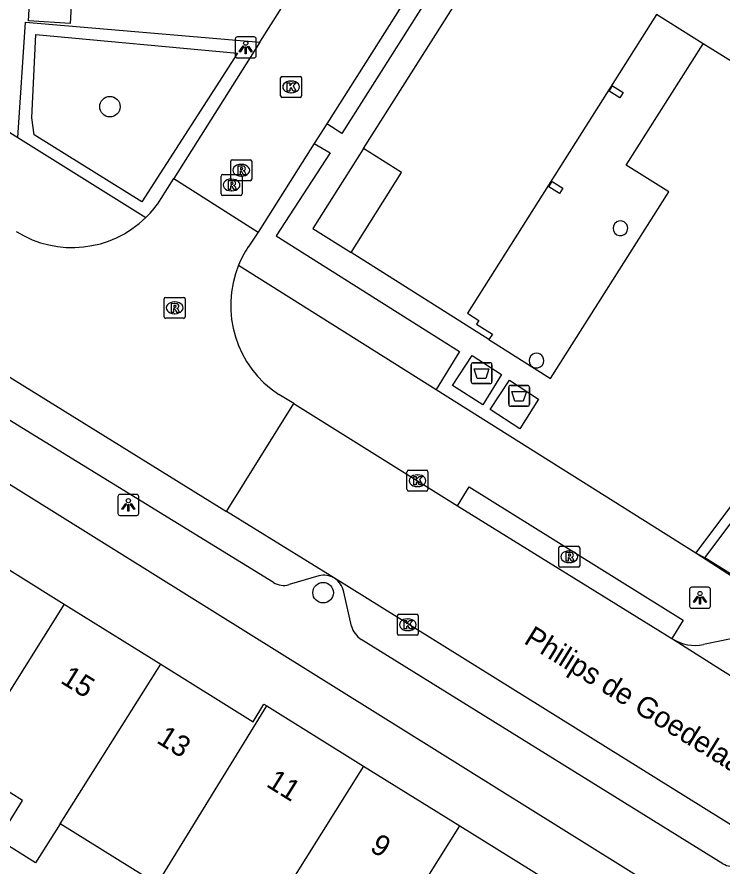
# Model space of a CAD drawing. Extents: x 160107 to 160928, y 382056 to 382918.
# Drawn here: x 160600.53 to 160634.2, y 382476.79 to 382517.33 of the extents above; entities that cross this region are included whole.
import ezdxf

# ---------------------------------------------------------------- set-up
doc = ezdxf.new("R2010")
doc.units = 0
for name, color, linetype in [('IMGEO_Afval_apart_plaats', 7, 'Continuous'), ('IMGEO_Boom', 7, 'Continuous'), ('IMGEO_Groenvoorziening', 7, 'Continuous'), ('IMGEO_Haag', 7, 'Continuous'), ('IMGEO_Kolk', 7, 'Continuous'), ('IMGEO_Lichtpunt', 7, 'Continuous'), ('IMGEO_Openbare_ruimte_label', 7, 'Continuous'), ('IMGEO_Pand', 7, 'Continuous'), ('IMGEO_Pand_nummerreeks', 7, 'Continuous'), ('IMGEO_Pand_overbouw', 7, 'Continuous'), ('IMGEO_Rijbaan_lokaal_open', 7, 'Continuous'), ('IMGEO_Rioolput', 7, 'Continuous'), ('IMGEO_Voetpad_gesloten', 7, 'Continuous'), ('IMGEO_Voetpad_open', 7, 'Continuous')]:
    doc.layers.add(name, color=color, linetype=linetype)

msp = doc.modelspace()

# ---------------------------------------------------------------- linework, layer by layer
at = {"layer": 'IMGEO_Afval_apart_plaats'}
for p, q in [((160622.194, 382499.944), (160622.194, 382500.744)), ((160622.194, 382500.744), (160622.194, 382499.944)), ((160622.294, 382500.844), (160623.084, 382500.844)), ((160623.084, 382500.844), (160622.294, 382500.844)), ((160623.184, 382500.744), (160623.184, 382499.944)), ((160623.184, 382499.944), (160623.184, 382500.744)), ((160623.084, 382499.844), (160622.294, 382499.844)), ((160622.294, 382499.844), (160623.084, 382499.844)), ((160623.982, 382498.863), (160623.982, 382499.663)), ((160623.982, 382499.663), (160623.982, 382498.863)), ((160624.082, 382499.763), (160624.872, 382499.763)), ((160624.872, 382499.763), (160624.082, 382499.763)), ((160624.972, 382499.663), (160624.972, 382498.863)), ((160624.972, 382498.863), (160624.972, 382499.663)), ((160624.872, 382498.763), (160624.082, 382498.763)), ((160624.082, 382498.763), (160624.872, 382498.763))]:
    msp.add_line(p, q, dxfattribs=at)
for points in [[(160622.337, 382500.558), (160623.041, 382500.558), (160622.892, 382500.088), (160622.486, 382500.088), (160622.337, 382500.558)], [(160624.125, 382499.477), (160624.829, 382499.477), (160624.68, 382499.007), (160624.274, 382499.007), (160624.125, 382499.477)]]:
    msp.add_lwpolyline(points, dxfattribs=at)
for centre, start, end in [((160622.294, 382500.744), 90, 180), ((160622.294, 382500.744), 90, 180), ((160623.084, 382500.744), 0, 90), ((160623.084, 382500.744), 360, 90), ((160622.294, 382499.944), 180, 270), ((160622.294, 382499.944), 180, 270), ((160623.084, 382499.944), 270, 0), ((160623.084, 382499.944), 270, 0), ((160624.082, 382499.663), 90, 180), ((160624.082, 382499.663), 90, 180), ((160624.872, 382499.663), 0, 90), ((160624.872, 382499.663), 360, 90), ((160624.082, 382498.863), 180, 270), ((160624.082, 382498.863), 180, 270), ((160624.872, 382498.863), 270, 0), ((160624.872, 382498.863), 270, 0)]:
    msp.add_arc(centre, 0.1, start, end, dxfattribs=at)
at = {"layer": 'IMGEO_Boom'}
for centre in [(160604.963, 382513.056), (160615.13, 382489.872)]:
    msp.add_circle(centre, 0.489, dxfattribs=at)
at = {"layer": 'IMGEO_Groenvoorziening'}
for points in [[(160621.753, 382522.421), (160622.486, 382521.975), (160616.017, 382511.774), (160615.304, 382512.24)], [(160614.712, 382511.306), (160615.463, 382510.851), (160612.895, 382506.892), (160621.64, 382501.381), (160620.525, 382499.569)]]:
    msp.add_lwpolyline(points, dxfattribs=at)
at = {"layer": 'IMGEO_Haag'}
for points in [[(160600.569, 382511.579), (160600.937, 382517.084), (160612.115, 382516.132)], [(160606.488, 382508.518), (160601.346, 382511.706), (160601.235, 382512.516), (160601.432, 382516.495), (160611.05, 382515.602), (160606.488, 382508.518)]]:
    msp.add_lwpolyline(points, dxfattribs=at)
at = {"layer": 'IMGEO_Kolk'}
for p, q in [((160613.103, 382513.574), (160613.103, 382514.426)), ((160613.178, 382514.5), (160614.03, 382514.5)), ((160614.104, 382514.426), (160614.104, 382513.574)), ((160613.591, 382514.28), (160613.616, 382514.28)), ((160613.614, 382513.72), (160613.589, 382513.72)), ((160614.03, 382513.5), (160613.178, 382513.5)), ((160619.132, 382494.789), (160619.132, 382495.641)), ((160619.207, 382495.715), (160620.059, 382495.715)), ((160619.62, 382495.495), (160619.645, 382495.495)), ((160620.133, 382495.641), (160620.133, 382494.789)), ((160620.059, 382494.715), (160619.207, 382494.715)), ((160619.643, 382494.935), (160619.618, 382494.935)), ((160618.671, 382487.917), (160618.671, 382488.769)), ((160618.746, 382488.843), (160619.598, 382488.843)), ((160619.159, 382488.623), (160619.184, 382488.623)), ((160619.672, 382488.769), (160619.672, 382487.917)), ((160619.598, 382487.843), (160618.746, 382487.843)), ((160619.182, 382488.063), (160619.157, 382488.063))]:
    msp.add_line(p, q, dxfattribs=at)
for points in [[(160613.103, 382513.574), (160613.103, 382514.426)], [(160613.178, 382514.5), (160614.03, 382514.5)], [(160614.104, 382514.426), (160614.104, 382513.574)], [(160613.424, 382514.2), (160613.547, 382514.2), (160613.547, 382514.049), (160613.677, 382514.2), (160613.841, 382514.2), (160613.695, 382514.049), (160613.848, 382513.8), (160613.696, 382513.8), (160613.611, 382513.964), (160613.547, 382513.897), (160613.547, 382513.8), (160613.424, 382513.8), (160613.424, 382514.2)], [(160614.03, 382513.5), (160613.178, 382513.5)], [(160619.132, 382494.789), (160619.132, 382495.641)], [(160619.207, 382495.715), (160620.059, 382495.715)], [(160619.453, 382495.415), (160619.576, 382495.415), (160619.576, 382495.264), (160619.706, 382495.415), (160619.87, 382495.415), (160619.724, 382495.264), (160619.877, 382495.015), (160619.725, 382495.015), (160619.64, 382495.179), (160619.576, 382495.112), (160619.576, 382495.015), (160619.453, 382495.015), (160619.453, 382495.415)], [(160620.133, 382495.641), (160620.133, 382494.789)], [(160620.059, 382494.715), (160619.207, 382494.715)], [(160618.671, 382487.917), (160618.671, 382488.769)], [(160618.746, 382488.843), (160619.598, 382488.843)], [(160618.992, 382488.543), (160619.115, 382488.543), (160619.115, 382488.392), (160619.245, 382488.543), (160619.409, 382488.543), (160619.263, 382488.392), (160619.416, 382488.143), (160619.264, 382488.143), (160619.179, 382488.307), (160619.115, 382488.24), (160619.115, 382488.143), (160618.992, 382488.143), (160618.992, 382488.543)], [(160619.672, 382488.769), (160619.672, 382487.917)], [(160619.598, 382487.843), (160618.746, 382487.843)]]:
    msp.add_lwpolyline(points, dxfattribs=at)
for centre, start, end in [((160613.18, 382514.424), 91.552, 178.448), ((160613.18, 382514.424), 91.552, 178.448), ((160614.028, 382514.424), 1.552, 88.448), ((160614.028, 382514.424), 1.552, 88.448), ((160613.18, 382513.576), 181.552, 268.448), ((160613.18, 382513.576), 181.552, 268.448), ((160614.028, 382513.576), 271.552, 358.448), ((160614.028, 382513.576), 271.552, 358.448), ((160619.209, 382495.639), 91.552, 178.448), ((160619.209, 382495.639), 91.552, 178.448), ((160620.057, 382495.639), 1.552, 88.448), ((160620.057, 382495.639), 1.552, 88.448), ((160619.209, 382494.791), 181.552, 268.448), ((160619.209, 382494.791), 181.552, 268.448), ((160620.057, 382494.791), 271.552, 358.448), ((160620.057, 382494.791), 271.552, 358.448), ((160618.748, 382488.767), 91.552, 178.448), ((160618.748, 382488.767), 91.552, 178.448), ((160619.596, 382488.767), 1.552, 88.448), ((160619.596, 382488.767), 1.552, 88.448), ((160618.748, 382487.919), 181.552, 268.448), ((160618.748, 382487.919), 181.552, 268.448), ((160619.596, 382487.919), 271.552, 358.448), ((160619.596, 382487.919), 271.552, 358.448)]:
    msp.add_arc(centre, 0.0765, start, end, dxfattribs=at)
for centre, major_axis, ratio, start_param, end_param in [((160613.59, 382514), (-0.387, 0.002), 0.722429, 4.712389, 7.853982), ((160613.615, 382514), (-0.39, 0.002), 0.717154, 1.570796, 4.712389), ((160619.619, 382495.215), (-0.387, 0.002), 0.722429, 4.712389, 7.853982), ((160619.644, 382495.215), (-0.39, 0.002), 0.717154, 1.570796, 4.712389), ((160619.158, 382488.343), (-0.387, 0.002), 0.722429, 4.712389, 7.853982), ((160619.183, 382488.343), (-0.39, 0.002), 0.717154, 1.570796, 4.712389)]:
    msp.add_ellipse(centre, major_axis=major_axis, ratio=ratio, start_param=start_param, end_param=end_param, dxfattribs=at)
at = {"layer": 'IMGEO_Lichtpunt'}
for p, q in [((160610.942, 382516.287), (160610.942, 382515.48)), ((160610.942, 382516.287), (160610.942, 382515.48)), ((160611.844, 382516.382), (160611.036, 382516.382)), ((160611.844, 382516.382), (160611.036, 382516.382)), ((160611.938, 382515.48), (160611.938, 382516.287)), ((160611.938, 382515.48), (160611.938, 382516.287)), ((160611.036, 382515.386), (160611.844, 382515.386)), ((160611.036, 382515.386), (160611.844, 382515.386)), ((160606.246, 382494.558), (160605.438, 382494.558)), ((160606.246, 382494.558), (160605.438, 382494.558)), ((160605.344, 382494.463), (160605.344, 382493.656)), ((160605.344, 382494.463), (160605.344, 382493.656)), ((160606.34, 382493.656), (160606.34, 382494.463)), ((160606.34, 382493.656), (160606.34, 382494.463)), ((160605.438, 382493.562), (160606.246, 382493.562)), ((160605.438, 382493.562), (160606.246, 382493.562)), ((160633.51, 382490.13), (160632.702, 382490.13)), ((160633.51, 382490.13), (160632.702, 382490.13)), ((160632.608, 382490.035), (160632.608, 382489.228)), ((160632.608, 382490.035), (160632.608, 382489.228)), ((160633.604, 382489.228), (160633.604, 382490.035)), ((160633.604, 382489.228), (160633.604, 382490.035)), ((160632.702, 382489.134), (160633.51, 382489.134)), ((160632.702, 382489.134), (160633.51, 382489.134))]:
    msp.add_line(p, q, dxfattribs=at)
for points in [[(160611.316, 382515.951), (160611.355, 382515.923), (160611.167, 382515.661), (160611.129, 382515.688), (160611.316, 382515.951)], [(160611.418, 382515.903), (160611.465, 382515.903), (160611.465, 382515.581), (160611.418, 382515.581), (160611.418, 382515.903)], [(160611.528, 382515.923), (160611.566, 382515.95), (160611.753, 382515.688), (160611.714, 382515.66), (160611.528, 382515.923)], [(160605.718, 382494.127), (160605.757, 382494.099), (160605.569, 382493.837), (160605.531, 382493.864), (160605.718, 382494.127)], [(160605.82, 382494.079), (160605.867, 382494.079), (160605.867, 382493.757), (160605.82, 382493.757), (160605.82, 382494.079)], [(160605.93, 382494.099), (160605.968, 382494.126), (160606.155, 382493.864), (160606.116, 382493.836), (160605.93, 382494.099)], [(160632.982, 382489.699), (160633.021, 382489.671), (160632.833, 382489.409), (160632.795, 382489.436), (160632.982, 382489.699)], [(160633.194, 382489.671), (160633.232, 382489.698), (160633.419, 382489.436), (160633.38, 382489.408), (160633.194, 382489.671)], [(160633.084, 382489.651), (160633.131, 382489.651), (160633.131, 382489.329), (160633.084, 382489.329), (160633.084, 382489.651)]]:
    msp.add_lwpolyline(points, dxfattribs=at)
for centre in [(160611.441, 382516.085), (160605.843, 382494.261), (160633.107, 382489.833)]:
    msp.add_circle(centre, 0.0994, dxfattribs=at)
for centre, start, end in [((160611.036, 382516.287), 90, 180), ((160611.036, 382516.287), 90, 180), ((160611.844, 382516.287), 0, 90), ((160611.844, 382516.287), 0, 90), ((160611.036, 382515.48), 180, 270), ((160611.036, 382515.48), 180, 270), ((160611.844, 382515.48), 270, 0), ((160611.844, 382515.48), 270, 360), ((160605.438, 382494.463), 90, 180), ((160605.438, 382494.463), 90, 180), ((160606.246, 382494.463), 0, 90), ((160606.246, 382494.463), 0, 90), ((160605.438, 382493.656), 180, 270), ((160605.438, 382493.656), 180, 270), ((160606.246, 382493.656), 270, 0), ((160606.246, 382493.656), 270, 360), ((160632.702, 382490.035), 90, 180), ((160632.702, 382490.035), 90, 180), ((160633.51, 382490.035), 0, 90), ((160633.51, 382490.035), 0, 90), ((160632.702, 382489.228), 180, 270), ((160632.702, 382489.228), 180, 270), ((160633.51, 382489.228), 270, 0), ((160633.51, 382489.228), 270, 360)]:
    msp.add_arc(centre, 0.0946, start, end, dxfattribs=at)
at = {"layer": 'IMGEO_Pand'}
for points in [[(160603.248, 382520.134), (160603.071, 382517.029), (160601.074, 382517.143), (160601.251, 382520.248), (160603.248, 382520.134)], [(160639.295, 382520.324), (160635.687, 382514.541), (160633.257, 382516.056), (160631.03, 382517.445), (160622.018, 382503.2), (160622.561, 382502.857), (160622.454, 382502.688), (160623.206, 382502.212), (160623.035, 382501.942), (160616.467, 382506.097), (160618.877, 382509.909), (160617.058, 382511.061), (160621.744, 382518.47)], [(160629.447, 382513.727), (160629.287, 382513.473), (160628.78, 382513.794), (160628.94, 382514.048), (160629.447, 382513.727)], [(160626.564, 382509.169), (160626.403, 382508.916), (160625.896, 382509.237), (160626.057, 382509.49), (160626.564, 382509.169)], [(160650.301, 382494.596), (160643.343, 382485.301), (160633.336, 382491.531), (160637.422, 382496.967), (160642.026, 382493.523), (160645.524, 382498.178)], [(160598.215, 382492.17), (160602.787, 382489.321)], [(160602.787, 382489.321), (160598.001, 382481.707)], [(160602.787, 382489.321), (160607.383, 382486.458)], [(160602.593, 382478.845), (160607.383, 382486.458)], [(160607.383, 382486.458), (160611.788, 382483.713), (160612.31, 382484.562), (160612.441, 382484.48)], [(160607.209, 382475.969), (160612.441, 382484.48)], [(160612.441, 382484.48), (160617.065, 382481.602)], [(160602.593, 382478.845), (160601.419, 382476.979), (160599.628, 382478.096), (160600.793, 382479.967), (160598.001, 382481.707)], [(160617.065, 382481.602), (160612.3, 382474.01)], [(160617.065, 382481.602), (160621.649, 382478.748)], [(160607.209, 382475.969), (160602.593, 382478.845)], [(160616.884, 382471.155), (160621.649, 382478.748)], [(160621.649, 382478.748), (160626.227, 382475.898)]]:
    msp.add_lwpolyline(points, dxfattribs=at)
for centre, start, end in [((160629.312, 382507.253), 120.0178, 0), ((160629.312, 382507.253), 0.0178, 120), ((160625.309, 382500.941), 120.0178, 0), ((160625.309, 382500.941), 0.0178, 120)]:
    msp.add_arc(centre, 0.35, start, end, dxfattribs=at)
at = {"layer": 'IMGEO_Pand_overbouw'}
for points in [[(160631.613, 382508.998), (160629.582, 382510.267), (160633.257, 382516.056), (160631.03, 382517.445), (160622.018, 382503.2), (160622.561, 382502.857), (160622.454, 382502.688), (160623.206, 382502.212), (160623.035, 382501.942), (160625.973, 382500.083)], [(160617.058, 382511.061), (160614.647, 382507.248), (160616.467, 382506.097), (160618.877, 382509.909)], [(160633.336, 382491.531), (160637.422, 382496.967), (160642.026, 382493.523), (160645.524, 382498.178), (160640.525, 382501.927), (160632.911, 382491.774)]]:
    msp.add_lwpolyline(points, close=True, dxfattribs=at)
at = {"layer": 'IMGEO_Rijbaan_lokaal_open'}
for points in [[(160621.753, 382522.421), (160615.304, 382512.24)], [(160612.115, 382516.132), (160614.729, 382520.276)], [(160612.115, 382516.132), (160608.012, 382509.628)], [(160615.304, 382512.24), (160614.712, 382511.306)], [(160614.712, 382511.306), (160612.141, 382507.247), (160612.026, 382507.073)], [(160607.407, 382508.669), (160608.012, 382509.628)], [(160608.012, 382509.628), (160612.026, 382507.073)], [(160612.026, 382507.073), (160611.554, 382506.362)], [(160596.654, 382502.346), (160600.442, 382500), (160610.528, 382493.753)], [(160613.732, 382498.897), (160613.012, 382499.329)], [(160610.528, 382493.753), (160613.732, 382498.897)], [(160613.732, 382498.897), (160613.907, 382498.792), (160619.633, 382495.215), (160621.535, 382494.021)], [(160615.673, 382490.566), (160610.528, 382493.753)], [(160621.535, 382494.021), (160631.771, 382487.683)], [(160637.113, 382477.217), (160615.673, 382490.566)], [(160631.771, 382487.683), (160631.794, 382487.669)], [(160631.794, 382487.669), (160634.056, 382486.236), (160669.392, 382464.183)]]:
    msp.add_lwpolyline(points, dxfattribs=at)
for centre, radius, start, end in [((160603.16, 382511.372), 5.034, 314.2573, 327.5311), ((160603.161, 382511.368), 5.031, 237.9686, 314.2761), ((160615.692, 382503.63), 4.959, 146.5654, 157.8298), ((160615.796, 382503.574), 5.076, 157.6841, 236.7404)]:
    msp.add_arc(centre, radius, start, end, dxfattribs=at)
at = {"layer": 'IMGEO_Rioolput'}
for p, q in [((160610.727, 382509.598), (160610.727, 382510.45)), ((160610.802, 382510.524), (160611.654, 382510.524)), ((160611.728, 382510.45), (160611.728, 382509.598)), ((160611.215, 382510.304), (160611.24, 382510.304)), ((160610.264, 382508.894), (160610.264, 382509.746)), ((160610.339, 382509.82), (160611.191, 382509.82)), ((160610.752, 382509.6), (160610.777, 382509.6)), ((160611.238, 382509.744), (160611.213, 382509.744)), ((160611.265, 382509.746), (160611.265, 382508.894)), ((160611.654, 382509.524), (160610.802, 382509.524)), ((160611.191, 382508.82), (160610.339, 382508.82)), ((160610.775, 382509.04), (160610.75, 382509.04)), ((160607.55, 382503.034), (160607.55, 382503.886)), ((160607.625, 382503.96), (160608.477, 382503.96)), ((160608.551, 382503.886), (160608.551, 382503.034)), ((160608.038, 382503.74), (160608.063, 382503.74)), ((160608.061, 382503.18), (160608.036, 382503.18)), ((160608.477, 382502.96), (160607.625, 382502.96)), ((160626.371, 382491.159), (160626.371, 382492.011)), ((160626.446, 382492.085), (160627.298, 382492.085)), ((160626.859, 382491.865), (160626.884, 382491.865)), ((160627.372, 382492.011), (160627.372, 382491.159)), ((160627.298, 382491.085), (160626.446, 382491.085)), ((160626.882, 382491.305), (160626.857, 382491.305))]:
    msp.add_line(p, q, dxfattribs=at)
for points in [[(160610.727, 382509.598), (160610.727, 382510.45)], [(160610.802, 382510.524), (160611.654, 382510.524)], [(160611.728, 382510.45), (160611.728, 382509.598)], [(160611.316, 382510.222), (160611.064, 382510.224), (160611.064, 382509.824)], [(160611.064, 382509.824), (160611.188, 382509.824), (160611.188, 382509.986), (160611.199, 382509.986)], [(160611.242, 382510.143), (160611.188, 382510.143), (160611.188, 382510.062)], [(160611.188, 382510.062), (160611.24, 382510.062)], [(160610.264, 382508.894), (160610.264, 382509.746)], [(160610.339, 382509.82), (160611.191, 382509.82)], [(160611.246, 382509.957), (160611.317, 382509.824), (160611.457, 382509.824), (160611.392, 382509.95)], [(160611.265, 382509.746), (160611.265, 382508.894)], [(160610.853, 382509.518), (160610.601, 382509.52), (160610.601, 382509.12)], [(160610.601, 382509.12), (160610.725, 382509.12), (160610.725, 382509.282), (160610.736, 382509.282)], [(160610.779, 382509.439), (160610.725, 382509.439), (160610.725, 382509.358)], [(160610.725, 382509.358), (160610.777, 382509.358)], [(160610.783, 382509.253), (160610.854, 382509.12), (160610.994, 382509.12), (160610.929, 382509.246)], [(160611.654, 382509.524), (160610.802, 382509.524)], [(160611.191, 382508.82), (160610.339, 382508.82)], [(160607.55, 382503.034), (160607.55, 382503.886)], [(160607.625, 382503.96), (160608.477, 382503.96)], [(160608.551, 382503.886), (160608.551, 382503.034)], [(160608.139, 382503.658), (160607.887, 382503.66), (160607.887, 382503.26)], [(160608.065, 382503.579), (160608.011, 382503.579), (160608.011, 382503.498)], [(160608.011, 382503.498), (160608.063, 382503.498)], [(160607.887, 382503.26), (160608.011, 382503.26), (160608.011, 382503.422), (160608.022, 382503.422)], [(160608.069, 382503.393), (160608.14, 382503.26), (160608.28, 382503.26), (160608.215, 382503.386)], [(160608.477, 382502.96), (160607.625, 382502.96)], [(160626.371, 382491.159), (160626.371, 382492.011)], [(160626.446, 382492.085), (160627.298, 382492.085)], [(160626.96, 382491.783), (160626.708, 382491.785), (160626.708, 382491.385)], [(160627.372, 382492.011), (160627.372, 382491.159)], [(160626.708, 382491.385), (160626.832, 382491.385), (160626.832, 382491.547), (160626.843, 382491.547)], [(160626.886, 382491.704), (160626.832, 382491.704), (160626.832, 382491.623)], [(160626.832, 382491.623), (160626.884, 382491.623)], [(160626.89, 382491.518), (160626.961, 382491.385), (160627.101, 382491.385), (160627.036, 382491.511)], [(160627.298, 382491.085), (160626.446, 382491.085)]]:
    msp.add_lwpolyline(points, dxfattribs=at)
for centre, radius, start, end in [((160610.804, 382510.448), 0.0765, 91.552, 178.448), ((160610.804, 382510.448), 0.0765, 91.552, 178.448), ((160611.652, 382510.448), 0.0765, 1.552, 88.448), ((160611.652, 382510.448), 0.0765, 1.552, 88.448), ((160611.198, 382509.933), 0.0533, 26.0293, 88.6989), ((160611.224, 382510.251), 0.19, 274.7715, 282.9687), ((160611.248, 382510.047), 0.0964, 77.0061, 93.1865), ((160611.262, 382510.104), 0.0378, 276.6634, 79.6772), ((160611.315, 382510.112), 0.109, 350.3612, 89.416), ((160611.313, 382510.112), 0.112, 277.5842, 350.9817), ((160611.297, 382509.897), 0.108, 29.5134, 73.7905), ((160610.341, 382509.744), 0.0765, 91.552, 178.448), ((160610.341, 382509.744), 0.0765, 91.552, 178.448), ((160610.804, 382509.6), 0.0765, 181.552, 268.448), ((160610.804, 382509.6), 0.0765, 181.552, 268.448), ((160611.189, 382509.744), 0.0765, 1.552, 88.448), ((160611.189, 382509.744), 0.0765, 1.552, 88.448), ((160611.652, 382509.6), 0.0765, 271.552, 358.448), ((160611.652, 382509.6), 0.0765, 271.552, 358.448), ((160610.735, 382509.229), 0.0533, 26.0293, 88.6989), ((160610.761, 382509.547), 0.19, 274.7715, 282.9687), ((160610.785, 382509.343), 0.0964, 77.0061, 93.1865), ((160610.799, 382509.4), 0.0378, 276.6634, 79.6772), ((160610.852, 382509.408), 0.109, 350.3612, 89.416), ((160610.85, 382509.408), 0.112, 277.5842, 350.9817), ((160610.834, 382509.193), 0.108, 29.5134, 73.7905), ((160610.341, 382508.896), 0.0765, 181.552, 268.448), ((160610.341, 382508.896), 0.0765, 181.552, 268.448), ((160611.189, 382508.896), 0.0765, 271.552, 358.448), ((160611.189, 382508.896), 0.0765, 271.552, 358.448), ((160607.627, 382503.884), 0.0765, 91.552, 178.448), ((160607.627, 382503.884), 0.0765, 91.552, 178.448), ((160608.475, 382503.884), 0.0765, 1.552, 88.448), ((160608.475, 382503.884), 0.0765, 1.552, 88.448), ((160608.047, 382503.687), 0.19, 274.7715, 282.9687), ((160608.071, 382503.483), 0.0964, 77.0061, 93.1865), ((160608.085, 382503.54), 0.0378, 276.6634, 79.6772), ((160608.138, 382503.548), 0.109, 350.3612, 89.416), ((160608.136, 382503.548), 0.112, 277.5842, 350.9817), ((160608.021, 382503.369), 0.0533, 26.0293, 88.6989), ((160608.12, 382503.333), 0.108, 29.5134, 73.7905), ((160607.627, 382503.036), 0.0765, 181.552, 268.448), ((160607.627, 382503.036), 0.0765, 181.552, 268.448), ((160608.475, 382503.036), 0.0765, 271.552, 358.448), ((160608.475, 382503.036), 0.0765, 271.552, 358.448), ((160626.448, 382492.009), 0.0765, 91.552, 178.448), ((160626.448, 382492.009), 0.0765, 91.552, 178.448), ((160626.959, 382491.673), 0.109, 350.3612, 89.416), ((160627.296, 382492.009), 0.0765, 1.552, 88.448), ((160627.296, 382492.009), 0.0765, 1.552, 88.448), ((160626.842, 382491.494), 0.0533, 26.0293, 88.6989), ((160626.868, 382491.812), 0.19, 274.7715, 282.9687), ((160626.892, 382491.608), 0.0964, 77.0061, 93.1865), ((160626.906, 382491.665), 0.0378, 276.6634, 79.6772), ((160626.957, 382491.673), 0.112, 277.5842, 350.9817), ((160626.941, 382491.458), 0.108, 29.5134, 73.7905), ((160626.448, 382491.161), 0.0765, 181.552, 268.448), ((160626.448, 382491.161), 0.0765, 181.552, 268.448), ((160627.296, 382491.161), 0.0765, 271.552, 358.448), ((160627.296, 382491.161), 0.0765, 271.552, 358.448)]:
    msp.add_arc(centre, radius, start, end, dxfattribs=at)
for centre, major_axis, ratio, start_param, end_param in [((160611.214, 382510.024), (-0.387, 0.002), 0.722429, 4.712389, 7.853982), ((160611.239, 382510.024), (-0.39, 0.002), 0.717154, 1.570796, 4.712389), ((160610.751, 382509.32), (-0.387, 0.002), 0.722429, 4.712389, 7.853982), ((160610.776, 382509.32), (-0.39, 0.002), 0.717154, 1.570796, 4.712389), ((160608.037, 382503.46), (-0.387, 0.002), 0.722429, 4.712389, 7.853982), ((160608.062, 382503.46), (-0.39, 0.002), 0.717154, 1.570796, 4.712389), ((160626.858, 382491.585), (-0.387, 0.002), 0.722429, 4.712389, 7.853982), ((160626.883, 382491.585), (-0.39, 0.002), 0.717154, 1.570796, 4.712389)]:
    msp.add_ellipse(centre, major_axis=major_axis, ratio=ratio, start_param=start_param, end_param=end_param, dxfattribs=at)
at = {"layer": 'IMGEO_Voetpad_gesloten'}
for points in [[(160623.632, 382500.275), (160622.752, 382498.837), (160621.309, 382499.754), (160622.239, 382501.19), (160623.632, 382500.275)], [(160624.521, 382497.681), (160623.102, 382498.606), (160624.025, 382500.016), (160625.412, 382499.103), (160624.521, 382497.681)], [(160621.535, 382494.021), (160622.1, 382494.914), (160632.31, 382488.567), (160631.771, 382487.683)]]:
    msp.add_lwpolyline(points, dxfattribs=at)
at = {"layer": 'IMGEO_Voetpad_open'}
for points in [[(160580.178, 382516.126), (160580.171, 382515.999), (160594.93, 382515.078), (160597.213, 382513.675), (160600.569, 382511.579)], [(160600.569, 382511.579), (160606.673, 382507.766)], [(160611.1, 382505.501), (160620.525, 382499.569)], [(160636.83, 382472.17), (160592.202, 382500), (160588.519, 382502.294), (160565.683, 382503.748)], [(160612.761, 382490.359), (160597.08, 382500), (160596.387, 382500.426)], [(160620.525, 382499.569), (160632.911, 382491.774), (160644.968, 382483.985), (160680.935, 382461.701)], [(160614.922, 382490.67), (160613.516, 382490.258)], [(160616.491, 382488.28), (160616.116, 382489.9)], [(160634.592, 382487.675), (160633.277, 382487.396)], [(160634.204, 382476.946), (160616.945, 382487.647)]]:
    msp.add_lwpolyline(points, dxfattribs=at)
for centre, radius, start, end in [((160615.174, 382489.728), 0.975, 59.2329, 104.9986), ((160615.13, 382489.725), 1.001, 10.0875, 57.1735), ((160613.252, 382491.154), 0.934, 238.3153, 286.4457), ((160617.48, 382488.51), 1.015, 193.0814, 238.2162), ((160632.88, 382489.406), 2.049, 237.9801, 281.1587), ((160634.675, 382477.71), 0.898, 238.3318, 286.6642)]:
    msp.add_arc(centre, radius, start, end, dxfattribs=at)

# ---------------------------------------------------------------- texts
at = {"layer": 'IMGEO_Openbare_ruimte_label'}
msp.add_text('Philips de Goedelaan', height=1, rotation=328.2498, dxfattribs=at).set_placement((160624.653, 382487.486))
at = {"layer": 'IMGEO_Pand_nummerreeks'}
for s, rotation, p in [('15', 328.0748, (160602.555, 382485.6)), ('13', 328.0749, (160607.138, 382482.746)), ('11', 328.0972, (160612.372, 382480.66)), ('9', 328.0972, (160617.311, 382477.585))]:
    msp.add_text(s, height=1, rotation=rotation, dxfattribs=at).set_placement(p)

doc.saveas('drawing.dxf')
